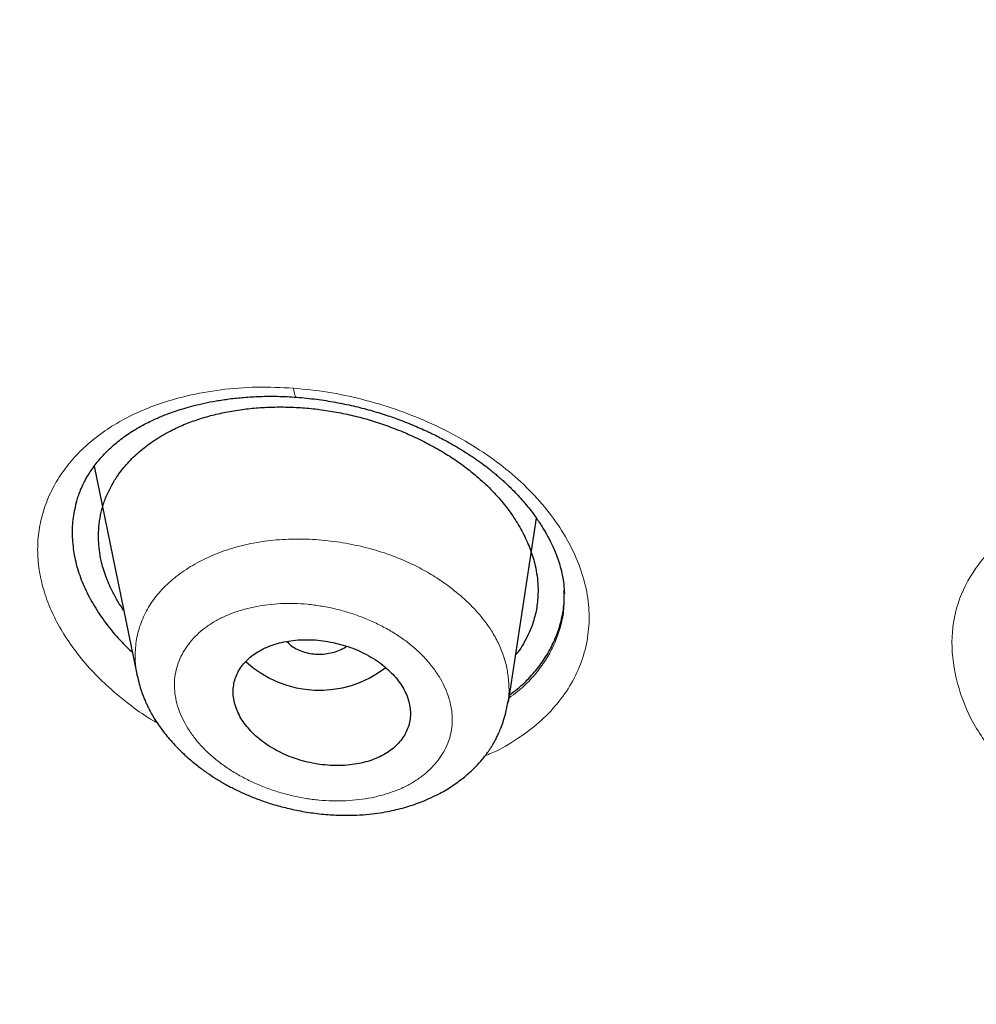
# Model space of a CAD drawing. Header units: millimetres. Extents: x 8 to 1170, y 12 to 886.
# Tile 225 of 656: x 722 to 731, y 819 to 829. Entities that reach past the tile are written whole.
import ezdxf

# ---------------------------------------------------------------- set-up
doc = ezdxf.new("R2010")
doc.units = ezdxf.units.MM

msp = doc.modelspace()

# ---------------------------------------------------------------- linework, layer by layer
at = {"color": 7, "linetype": 'Continuous', "lineweight": 30}
for p, q in [((722.347, 824.304), (722.78, 822.184)), ((726.567, 821.901), (726.853, 823.773)), ((722.786, 822.172), (722.783, 822.185)), ((726.56, 821.902), (726.555, 821.879))]:
    msp.add_line(p, q, dxfattribs=at)
at = {"color": 8, "linetype": 'Continuous', "lineweight": 0, "flags": 128}
msp.add_lwpolyline([(724.409, 825.007), (724.405, 825.008), (724.398, 825.015), (724.391, 825.027), (724.386, 825.046), (724.381, 825.07), (724.378, 825.098)], dxfattribs=at)
at = {"color": 7, "linetype": 'Continuous', "lineweight": 30}
msp.add_arc((724.641, 823.128), 1.106, 227.2688, 307.6368, dxfattribs=at)
for points, knots in [([(727.516, 798.627), (726.884, 799.037), (725.618, 799.856), (723.818, 801.16), (722.094, 802.517), (720.457, 803.927), (718.906, 805.389), (717.444, 806.897), (716.075, 808.451), (714.801, 810.047), (713.625, 811.682), (712.548, 813.354), (711.575, 815.059), (710.706, 816.794), (709.943, 818.556), (709.287, 820.341), (708.738, 822.146), (708.298, 823.968), (707.967, 825.803), (707.747, 827.647), (707.637, 829.499), (707.64, 831.353), (707.755, 833.207), (707.981, 835.057), (708.318, 836.899), (708.764, 838.731), (709.318, 840.548), (709.98, 842.348), (710.749, 844.127), (711.622, 845.882), (712.601, 847.609), (713.682, 849.304), (714.864, 850.965), (716.143, 852.59), (717.517, 854.174), (718.983, 855.715), (720.539, 857.211), (722.182, 858.658), (723.908, 860.053), (725.716, 861.394), (727.602, 862.678), (729.563, 863.903), (731.593, 865.066), (733.69, 866.166), (735.849, 867.201), (738.066, 868.169), (740.337, 869.068), (742.659, 869.896), (745.026, 870.651), (747.435, 871.331), (749.882, 871.935), (752.36, 872.464), (754.865, 872.915), (757.394, 873.289), (759.94, 873.584), (762.501, 873.8), (765.07, 873.941), (766.785, 873.967), (767.643, 873.98)], [0, 0, 0, 0, 0.017858, 0.035716, 0.053573, 0.07143, 0.089286, 0.107143, 0.124999, 0.142856, 0.160713, 0.178571, 0.196429, 0.214287, 0.232143, 0.25, 0.267856, 0.285712, 0.303568, 0.321425, 0.339282, 0.35714, 0.374998, 0.392856, 0.410713, 0.42857, 0.446428, 0.464285, 0.482142, 0.499999, 0.517857, 0.535714, 0.553571, 0.571428, 0.589285, 0.607142, 0.624999, 0.642856, 0.660713, 0.67857, 0.696427, 0.714284, 0.732141, 0.749999, 0.767857, 0.785715, 0.803573, 0.821432, 0.83929, 0.857149, 0.875005, 0.892861, 0.910716, 0.928572, 0.946428, 0.964284, 0.982141, 1, 1, 1, 1]), ([(767.65, 871.58), (767.046, 871.572), (765.838, 871.557), (764.027, 871.481), (762.219, 871.367), (760.414, 871.211), (758.611, 871.013), (756.815, 870.775), (755.08, 870.505), (753.411, 870.208), (751.81, 869.888), (750.225, 869.536), (748.658, 869.152), (747.109, 868.736), (745.522, 868.273), (743.903, 867.76), (742.257, 867.193), (740.639, 866.591), (739.051, 865.954), (737.492, 865.282), (735.959, 864.574), (734.496, 863.852), (733.102, 863.119), (731.78, 862.381), (730.489, 861.617), (729.229, 860.827), (728, 860.012), (726.768, 859.147), (725.538, 858.231), (724.316, 857.262), (723.137, 856.266), (722.001, 855.244), (720.907, 854.196), (719.854, 853.121), (718.873, 852.05), (717.961, 850.99), (717.12, 849.946), (716.323, 848.889), (715.57, 847.817), (714.86, 846.732), (714.175, 845.601), (713.519, 844.424), (712.899, 843.201), (712.331, 841.965), (711.818, 840.716), (711.357, 839.454), (710.949, 838.177), (710.604, 836.925), (710.32, 835.703), (710.091, 834.514), (709.911, 833.325), (709.779, 832.134), (709.695, 830.942), (709.658, 829.714), (709.672, 828.452), (709.744, 827.157), (709.873, 825.864), (710.059, 824.572), (710.302, 823.282), (710.601, 821.996), (710.946, 820.752), (711.33, 819.555), (711.747, 818.405), (712.209, 817.268), (712.716, 816.143), (713.269, 815.029), (713.884, 813.894), (714.567, 812.74), (715.323, 811.569), (716.13, 810.415), (716.99, 809.278), (717.903, 808.159), (718.865, 807.06), (719.845, 806.015), (720.834, 805.026), (721.83, 804.089), (722.862, 803.174), (723.931, 802.282), (725.036, 801.412), (726.211, 800.54), (727.459, 799.669), (728.784, 798.803), (730.149, 797.966), (731.554, 797.158), (733, 796.381), (734.481, 795.636), (735.949, 794.947), (737.396, 794.312), (738.82, 793.726), (740.267, 793.172), (741.735, 792.648), (743.225, 792.155), (744.785, 791.679), (746.413, 791.223), (748.109, 790.792), (749.823, 790.4), (751.555, 790.047), (753.305, 789.734), (755.069, 789.46), (756.794, 789.233), (758.475, 789.05), (760.112, 788.906), (761.754, 788.796), (763.402, 788.721), (765.056, 788.677), (766.161, 788.677), (766.714, 788.678)], [0, 0, 0, 0, 0.01003, 0.020054, 0.030083, 0.040124, 0.050187, 0.060282, 0.070362, 0.079553, 0.088711, 0.097842, 0.106955, 0.116055, 0.12515, 0.135215, 0.145244, 0.155247, 0.165233, 0.175211, 0.185191, 0.195231, 0.204429, 0.213609, 0.222777, 0.23194, 0.241107, 0.250284, 0.260264, 0.270231, 0.280194, 0.290164, 0.300149, 0.31016, 0.320251, 0.329484, 0.338685, 0.347862, 0.357022, 0.366175, 0.375328, 0.385279, 0.395221, 0.405163, 0.415118, 0.425096, 0.435106, 0.445185, 0.454404, 0.463594, 0.472765, 0.481925, 0.491084, 0.500249, 0.510205, 0.520158, 0.530119, 0.540101, 0.550114, 0.56017, 0.570237, 0.579425, 0.588586, 0.597726, 0.606856, 0.615983, 0.625115, 0.635087, 0.645061, 0.655045, 0.665052, 0.67509, 0.685171, 0.695207, 0.70436, 0.713496, 0.722621, 0.731743, 0.74087, 0.750008, 0.759978, 0.769956, 0.779952, 0.789974, 0.800033, 0.810138, 0.820182, 0.829338, 0.838477, 0.847605, 0.856731, 0.86586, 0.875, 0.885017, 0.895019, 0.905016, 0.915017, 0.92503, 0.935066, 0.945076, 0.954226, 0.963368, 0.97251, 0.981657, 0.990818, 1, 1, 1, 1]), ([(824.209, 830.38), (824.196, 829.879), (824.17, 828.877), (824.034, 827.376), (823.827, 825.877), (823.542, 824.382), (823.181, 822.89), (822.752, 821.434), (822.263, 820.018), (821.719, 818.645), (821.109, 817.286), (820.435, 815.942), (819.683, 814.591), (818.851, 813.236), (817.936, 811.88), (816.952, 810.547), (815.899, 809.237), (814.777, 807.951), (813.613, 806.716), (812.414, 805.534), (811.185, 804.406), (809.904, 803.31), (808.57, 802.244), (807.162, 801.194), (805.679, 800.163), (804.118, 799.153), (802.503, 798.183), (800.834, 797.251), (799.115, 796.361), (797.388, 795.532), (795.662, 794.765), (793.941, 794.057), (792.191, 793.392), (790.41, 792.772), (788.568, 792.185), (786.664, 791.635), (784.697, 791.127), (782.702, 790.669), (780.678, 790.262), (778.629, 789.908), (776.602, 789.612), (774.607, 789.373), (772.65, 789.189), (770.69, 789.053), (768.727, 788.966), (766.72, 788.928), (764.671, 788.942), (762.582, 789.011), (760.5, 789.136), (758.424, 789.316), (756.356, 789.552), (754.344, 789.836), (752.392, 790.164), (750.502, 790.532), (748.637, 790.946), (746.796, 791.406), (744.936, 791.923), (743.063, 792.501), (741.181, 793.142), (739.337, 793.832), (737.529, 794.572), (735.759, 795.36), (734.062, 796.18), (732.442, 797.025), (730.899, 797.891), (729.405, 798.792), (727.957, 799.729), (726.526, 800.724), (725.116, 801.777), (723.734, 802.889), (722.411, 804.037), (721.149, 805.22), (719.944, 806.44), (718.822, 807.67), (717.782, 808.906), (716.824, 810.139), (715.928, 811.394), (715.095, 812.67), (714.309, 813.993), (713.575, 815.362), (712.899, 816.775), (712.296, 818.204), (711.767, 819.648), (711.311, 821.11), (710.934, 822.562), (710.636, 823.999), (710.411, 825.414), (710.256, 826.835), (710.165, 828.261), (710.163, 829.214), (710.162, 829.691)], [0, 0, 0, 0, 0.011647, 0.023279, 0.034914, 0.046569, 0.058262, 0.069997, 0.081033, 0.092045, 0.103046, 0.114051, 0.125075, 0.136674, 0.148268, 0.159874, 0.171507, 0.183184, 0.194903, 0.205931, 0.216944, 0.227954, 0.238974, 0.250018, 0.2616, 0.2732, 0.284834, 0.296518, 0.308264, 0.319998, 0.330999, 0.341975, 0.352941, 0.363907, 0.374886, 0.386463, 0.398058, 0.409684, 0.421356, 0.433089, 0.444843, 0.455871, 0.466863, 0.477832, 0.488791, 0.499751, 0.51144, 0.523115, 0.53479, 0.54648, 0.558201, 0.569925, 0.580927, 0.591892, 0.602833, 0.61376, 0.624687, 0.6364, 0.648087, 0.659761, 0.671439, 0.683135, 0.694871, 0.705904, 0.716895, 0.727858, 0.738804, 0.749746, 0.761426, 0.773081, 0.784724, 0.796373, 0.808043, 0.819784, 0.830839, 0.841857, 0.852852, 0.863839, 0.87483, 0.886496, 0.898127, 0.909738, 0.921348, 0.932974, 0.944696, 0.955762, 0.96681, 0.977856, 0.988914, 1, 1, 1, 1]), ([(710.696, 827.989), (710.697, 827.963), (710.701, 827.907), (710.707, 827.825), (710.713, 827.737), (710.718, 827.644), (710.725, 827.533), (710.734, 827.404), (710.744, 827.257), (710.757, 827.098), (710.771, 826.926), (710.787, 826.741), (710.806, 826.546), (710.827, 826.345), (710.856, 826.077), (710.895, 825.749), (710.946, 825.365), (711.001, 824.992), (711.058, 824.632), (711.118, 824.282), (711.181, 823.94), (711.265, 823.506), (711.377, 822.98), (711.521, 822.361), (711.683, 821.729), (711.862, 821.084), (712.061, 820.427), (712.274, 819.773), (712.502, 819.122), (712.71, 818.568), (712.891, 818.108), (713.042, 817.738), (713.202, 817.36), (713.37, 816.976), (713.534, 816.614), (713.692, 816.276), (713.839, 815.969), (713.988, 815.668), (714.136, 815.375), (714.258, 815.138), (714.354, 814.957), (714.422, 814.829), (714.488, 814.706), (714.549, 814.592), (714.605, 814.491), (714.65, 814.408), (714.688, 814.341), (714.718, 814.286), (714.749, 814.232), (714.781, 814.175), (714.815, 814.113), (714.861, 814.033), (714.918, 813.933), (714.989, 813.809), (715.069, 813.673), (715.156, 813.525), (715.251, 813.365), (715.354, 813.193), (715.482, 812.985), (715.631, 812.745), (715.8, 812.478), (715.97, 812.215), (716.14, 811.958), (716.309, 811.705), (716.475, 811.461), (716.638, 811.227), (716.796, 811.002), (716.951, 810.786), (717.1, 810.58), (717.235, 810.398), (717.354, 810.238), (717.46, 810.098), (717.559, 809.967), (717.652, 809.845), (717.741, 809.73), (717.834, 809.61), (717.937, 809.479), (718.053, 809.332), (718.178, 809.176), (718.313, 809.009), (718.457, 808.833), (718.612, 808.646), (718.776, 808.45), (718.948, 808.247), (719.182, 807.975), (719.48, 807.635), (719.758, 807.327), (719.953, 807.114), (720.06, 806.998), (720.169, 806.882), (720.278, 806.765), (720.387, 806.65), (720.494, 806.538), (720.598, 806.429), (720.696, 806.328), (720.787, 806.234), (720.868, 806.151), (720.938, 806.08), (721, 806.016), (721.059, 805.957), (721.118, 805.898), (721.183, 805.832), (721.258, 805.758), (721.344, 805.672), (721.443, 805.575), (721.554, 805.466), (721.678, 805.346), (721.835, 805.194), (722.022, 805.015), (722.234, 804.816), (722.444, 804.62), (722.653, 804.429), (722.892, 804.212), (723.161, 803.971), (723.46, 803.709), (723.757, 803.452), (724.058, 803.198), (724.365, 802.942), (724.645, 802.712), (724.896, 802.51), (725.117, 802.334), (725.341, 802.157), (725.568, 801.98), (725.791, 801.809), (726.005, 801.646), (726.206, 801.495), (726.393, 801.356), (726.558, 801.234), (726.7, 801.13), (726.823, 801.041), (726.939, 800.957), (727.057, 800.873), (727.195, 800.774), (727.36, 800.657), (727.553, 800.522), (727.76, 800.379), (727.981, 800.227), (728.214, 800.068), (728.456, 799.906), (728.747, 799.714), (729.08, 799.496), (729.443, 799.264), (729.788, 799.047), (730.115, 798.845), (730.438, 798.647), (730.784, 798.44), (731.157, 798.22), (731.562, 797.985), (731.978, 797.749), (732.405, 797.511), (732.841, 797.273), (733.216, 797.072), (733.525, 796.91), (733.766, 796.784), (734.005, 796.661), (734.242, 796.54), (734.477, 796.422), (734.678, 796.322), (734.842, 796.241), (734.962, 796.183), (735.064, 796.133), (735.144, 796.094), (735.203, 796.065), (735.247, 796.044), (735.291, 796.023), (735.342, 795.998), (735.407, 795.967), (735.486, 795.929), (735.58, 795.885), (735.687, 795.834), (735.808, 795.777), (735.94, 795.715), (736.079, 795.65), (736.221, 795.584), (736.482, 795.464), (736.86, 795.294), (737.346, 795.079), (737.818, 794.875), (738.276, 794.681), (738.729, 794.494), (739.178, 794.312), (739.626, 794.135), (740.154, 793.93), (740.764, 793.701), (741.459, 793.448), (742.237, 793.175), (743.1, 792.885), (744.052, 792.58), (745.012, 792.288), (745.956, 792.017), (746.884, 791.764), (747.793, 791.529), (748.708, 791.305), (749.629, 791.093), (750.554, 790.893), (751.484, 790.704), (752.45, 790.52), (753.452, 790.344), (754.489, 790.176), (755.53, 790.023), (756.574, 789.884), (757.622, 789.759), (758.674, 789.648), (759.728, 789.551), (760.786, 789.469), (761.846, 789.402), (762.901, 789.349), (763.953, 789.311), (765, 789.287), (766.049, 789.278), (767.074, 789.282), (768.072, 789.299), (769.043, 789.327), (770.012, 789.368), (770.98, 789.421), (771.946, 789.485), (772.91, 789.562), (773.905, 789.653), (774.93, 789.761), (775.984, 789.886), (777.034, 790.026), (778.081, 790.179), (779.125, 790.347), (780.165, 790.529), (781.202, 790.726), (782.234, 790.936), (783.26, 791.16), (784.275, 791.397), (785.278, 791.645), (786.269, 791.906), (787.253, 792.179), (788.256, 792.473), (789.276, 792.79), (790.313, 793.129), (791.34, 793.482), (792.357, 793.85), (793.364, 794.233), (794.175, 794.556), (794.794, 794.812), (795.227, 794.994), (795.657, 795.179), (796.086, 795.366), (796.517, 795.558), (796.921, 795.742), (797.301, 795.918), (797.658, 796.086), (798.022, 796.26), (798.392, 796.44), (798.767, 796.625), (799.121, 796.803), (799.445, 796.968), (799.735, 797.118), (800.008, 797.261), (800.265, 797.397), (800.453, 797.498), (800.576, 797.565), (800.635, 797.597), (800.685, 797.624), (800.726, 797.646), (800.757, 797.663), (800.784, 797.678), (800.815, 797.695), (800.856, 797.717), (800.908, 797.745), (800.966, 797.778), (801.03, 797.812), (801.113, 797.858), (801.218, 797.917), (801.347, 797.989), (801.488, 798.068), (801.639, 798.153), (801.8, 798.245), (801.97, 798.342), (802.243, 798.5), (802.61, 798.715), (803.083, 798.998), (803.558, 799.288), (804.034, 799.586), (804.495, 799.88), (805.031, 800.229), (805.638, 800.637), (806.326, 801.113), (807.009, 801.602), (807.691, 802.108), (808.362, 802.621), (809.02, 803.143), (809.665, 803.673), (810.299, 804.211), (810.84, 804.687), (811.294, 805.097), (811.665, 805.44), (812.036, 805.79), (812.41, 806.151), (812.722, 806.459), (812.973, 806.711), (813.162, 806.904), (813.353, 807.099), (813.542, 807.297), (813.727, 807.491), (813.902, 807.678), (814.064, 807.853), (814.212, 808.014), (814.347, 808.162), (814.468, 808.296), (814.579, 808.422), (814.688, 808.544), (814.8, 808.671), (814.917, 808.805), (815.04, 808.948), (815.169, 809.098), (815.305, 809.258), (815.448, 809.428), (815.638, 809.656), (815.867, 809.937), (816.13, 810.265), (816.384, 810.588), (816.627, 810.905), (816.881, 811.242), (817.144, 811.599), (817.417, 811.979), (817.684, 812.361), (817.927, 812.716), (818.147, 813.046), (818.346, 813.351), (818.545, 813.663), (818.734, 813.965), (818.913, 814.258), (819.082, 814.54), (819.253, 814.831), (819.425, 815.13), (819.575, 815.397), (819.701, 815.626), (819.801, 815.81), (819.893, 815.981), (819.977, 816.141), (820.054, 816.288), (820.118, 816.413), (820.172, 816.518), (820.216, 816.604), (820.256, 816.683), (820.292, 816.755), (820.327, 816.825), (820.364, 816.9), (820.406, 816.986), (820.452, 817.08), (820.502, 817.182), (820.553, 817.289), (820.607, 817.402), (820.662, 817.518), (820.717, 817.635), (820.772, 817.754), (820.868, 817.963), (821.004, 818.267), (821.179, 818.67), (821.35, 819.078), (821.514, 819.487), (821.669, 819.886), (821.814, 820.275), (821.95, 820.655), (822.079, 821.028), (822.228, 821.479), (822.395, 822.011), (822.574, 822.625), (822.74, 823.241), (822.893, 823.858), (823.033, 824.476), (823.159, 825.092), (823.266, 825.676), (823.356, 826.223), (823.413, 826.611), (823.448, 826.873), (823.467, 827.015), (823.486, 827.167), (823.505, 827.331), (823.525, 827.507), (823.545, 827.693), (823.565, 827.891), (823.585, 828.101), (823.604, 828.321), (823.623, 828.554), (823.64, 828.797), (823.656, 829.048), (823.669, 829.304), (823.681, 829.565), (823.691, 829.837), (823.698, 830.119), (823.701, 830.311), (823.703, 830.408)], [0, 0, 0, 0, 0.000488, 0.001066, 0.001741, 0.002496, 0.003291, 0.00439, 0.005557, 0.006789, 0.008184, 0.009655, 0.011202, 0.01282, 0.014437, 0.017594, 0.020657, 0.023626, 0.026502, 0.029284, 0.032003, 0.03472, 0.039702, 0.044684, 0.049665, 0.055002, 0.06034, 0.065677, 0.071014, 0.076351, 0.079353, 0.082419, 0.085553, 0.088756, 0.092028, 0.094647, 0.097245, 0.099785, 0.102267, 0.104691, 0.105802, 0.106901, 0.107971, 0.108943, 0.109807, 0.110563, 0.111081, 0.111533, 0.111981, 0.11247, 0.113, 0.113571, 0.11453, 0.115596, 0.116767, 0.118045, 0.119429, 0.12092, 0.122518, 0.124862, 0.127203, 0.129509, 0.13178, 0.134016, 0.136216, 0.138258, 0.140268, 0.142225, 0.14407, 0.145798, 0.147149, 0.148419, 0.149607, 0.150714, 0.151739, 0.152738, 0.153997, 0.155343, 0.156779, 0.158303, 0.159946, 0.161682, 0.163509, 0.165417, 0.167347, 0.171167, 0.17503, 0.176141, 0.177256, 0.178373, 0.179494, 0.180617, 0.181722, 0.182744, 0.183765, 0.184678, 0.185485, 0.186184, 0.186776, 0.187343, 0.187918, 0.188536, 0.189264, 0.190115, 0.191072, 0.192148, 0.193344, 0.194659, 0.196685, 0.198693, 0.200669, 0.202611, 0.20452, 0.2073, 0.210007, 0.212647, 0.215304, 0.218006, 0.220753, 0.222625, 0.224516, 0.226429, 0.228362, 0.230283, 0.232063, 0.233729, 0.235282, 0.236721, 0.237791, 0.238789, 0.239714, 0.240647, 0.241652, 0.243077, 0.244626, 0.246299, 0.24804, 0.249898, 0.251833, 0.253748, 0.256705, 0.259599, 0.26213, 0.264609, 0.267036, 0.269446, 0.272372, 0.27536, 0.27841, 0.281522, 0.284695, 0.287848, 0.289583, 0.291297, 0.292988, 0.294657, 0.296304, 0.297923, 0.298886, 0.299722, 0.300431, 0.301013, 0.301382, 0.30167, 0.301932, 0.302283, 0.302735, 0.303282, 0.303926, 0.304665, 0.305499, 0.306412, 0.307389, 0.308363, 0.309331, 0.312733, 0.316054, 0.319179, 0.32223, 0.325225, 0.32819, 0.331125, 0.33403, 0.338535, 0.343002, 0.347469, 0.353452, 0.359437, 0.365426, 0.371418, 0.376966, 0.382514, 0.388061, 0.39361, 0.399158, 0.404705, 0.410253, 0.416353, 0.42245, 0.42854, 0.434625, 0.440712, 0.446799, 0.452889, 0.458978, 0.465068, 0.471159, 0.477144, 0.483133, 0.489133, 0.495145, 0.500701, 0.506249, 0.511791, 0.517329, 0.522866, 0.528403, 0.53394, 0.540029, 0.546117, 0.552204, 0.558288, 0.564379, 0.570476, 0.576576, 0.582677, 0.58878, 0.594881, 0.600875, 0.606869, 0.612862, 0.618855, 0.625324, 0.631788, 0.638249, 0.644709, 0.651169, 0.65763, 0.660472, 0.663314, 0.666156, 0.668999, 0.671847, 0.674767, 0.677126, 0.679542, 0.682016, 0.684547, 0.687138, 0.689745, 0.691872, 0.693892, 0.695806, 0.697613, 0.699313, 0.6998, 0.70022, 0.700574, 0.700862, 0.701084, 0.701245, 0.701442, 0.70174, 0.702119, 0.702541, 0.702992, 0.703474, 0.704322, 0.705249, 0.706256, 0.707343, 0.70851, 0.709756, 0.711024, 0.714452, 0.717788, 0.72147, 0.725034, 0.728501, 0.73194, 0.737296, 0.742592, 0.748129, 0.753666, 0.759204, 0.764742, 0.770281, 0.775821, 0.781361, 0.784773, 0.788186, 0.791619, 0.795149, 0.798786, 0.800611, 0.802462, 0.804339, 0.806242, 0.80812, 0.809887, 0.811542, 0.813083, 0.814444, 0.815702, 0.816858, 0.817946, 0.819118, 0.820392, 0.821685, 0.823069, 0.824542, 0.826106, 0.827759, 0.830798, 0.833774, 0.836686, 0.839533, 0.842315, 0.845704, 0.849058, 0.852412, 0.855765, 0.8584, 0.861034, 0.863715, 0.866488, 0.868845, 0.871264, 0.873746, 0.876293, 0.878903, 0.880556, 0.882105, 0.883551, 0.884893, 0.886131, 0.887265, 0.888048, 0.888771, 0.889431, 0.890028, 0.890573, 0.891188, 0.891905, 0.892724, 0.893546, 0.894449, 0.895404, 0.896369, 0.897344, 0.898329, 0.899323, 0.90255, 0.905876, 0.90928, 0.912637, 0.915923, 0.91908, 0.922167, 0.925186, 0.928182, 0.933133, 0.93808, 0.943026, 0.947971, 0.952916, 0.957858, 0.962729, 0.966856, 0.970915, 0.971971, 0.973092, 0.974302, 0.975603, 0.976992, 0.978472, 0.980041, 0.9817, 0.98345, 0.98529, 0.98722, 0.989241, 0.99123, 0.9933, 0.995451, 0.997685, 1, 1, 1, 1]), ([(722.164, 823.931), (722.17, 823.951), (722.18, 823.986), (722.198, 824.035), (722.215, 824.076), (722.231, 824.111), (722.244, 824.138), (722.256, 824.161), (722.267, 824.181), (722.279, 824.202), (722.292, 824.223), (722.314, 824.257), (722.345, 824.303), (722.403, 824.378), (722.486, 824.467), (722.6, 824.567), (722.708, 824.644), (722.803, 824.701), (722.876, 824.74), (722.936, 824.769), (722.982, 824.79), (723.022, 824.807), (723.07, 824.827), (723.128, 824.849), (723.197, 824.872), (723.276, 824.897), (723.368, 824.922), (723.474, 824.947), (723.593, 824.97), (723.727, 824.991), (723.876, 825.006), (724.04, 825.016), (724.219, 825.018), (724.344, 825.01), (724.409, 825.007)], [0, 0, 0, 0, 0.029637, 0.055403, 0.077289, 0.095287, 0.11082, 0.121562, 0.131298, 0.141973, 0.15359, 0.166151, 0.19834, 0.230637, 0.295493, 0.359588, 0.421712, 0.456064, 0.488269, 0.515979, 0.530186, 0.544244, 0.562479, 0.585203, 0.609771, 0.638081, 0.670145, 0.705975, 0.745579, 0.788956, 0.836102, 0.887002, 0.941639, 1, 1, 1, 1]), ([(724.409, 825.007), (724.477, 825), (724.609, 824.988), (724.803, 824.957), (724.986, 824.919), (725.158, 824.875), (725.318, 824.826), (725.474, 824.771), (725.626, 824.71), (725.771, 824.645), (725.9, 824.58), (726.013, 824.517), (726.114, 824.456), (726.204, 824.398), (726.28, 824.344), (726.342, 824.299), (726.39, 824.261), (726.428, 824.229), (726.462, 824.2), (726.496, 824.171), (726.532, 824.138), (726.575, 824.098), (726.624, 824.049), (726.678, 823.992), (726.733, 823.93), (726.785, 823.866), (726.831, 823.806), (726.87, 823.749), (726.903, 823.699), (726.931, 823.654), (726.953, 823.616), (726.972, 823.581), (726.993, 823.541), (727.017, 823.49), (727.044, 823.429), (727.072, 823.356), (727.097, 823.276), (727.118, 823.19), (727.133, 823.097), (727.136, 823.035), (727.138, 823.002)], [0, 0, 0, 0, 0.049265, 0.096128, 0.14062, 0.182762, 0.222565, 0.260038, 0.301939, 0.340508, 0.375759, 0.407698, 0.436334, 0.464484, 0.488462, 0.508228, 0.523802, 0.536506, 0.548273, 0.55941, 0.572292, 0.588326, 0.607878, 0.630616, 0.654518, 0.678576, 0.702788, 0.721919, 0.741081, 0.758007, 0.771568, 0.781782, 0.796032, 0.813894, 0.835358, 0.860443, 0.889406, 0.922321, 0.959183, 1, 1, 1, 1]), ([(722.647, 822.836), (722.627, 822.865), (722.585, 822.929), (722.522, 823.045), (722.461, 823.184), (722.42, 823.325), (722.398, 823.447), (722.39, 823.551), (722.391, 823.661), (722.404, 823.776), (722.432, 823.894), (722.473, 824.009), (722.529, 824.12), (722.603, 824.236), (722.699, 824.352), (722.819, 824.467), (722.957, 824.569), (723.1, 824.653), (723.243, 824.721), (723.384, 824.775), (723.533, 824.82), (723.689, 824.856), (723.852, 824.883), (724.018, 824.9), (724.188, 824.908), (724.36, 824.906), (724.534, 824.895), (724.708, 824.874), (724.881, 824.843), (725.053, 824.804), (725.222, 824.755), (725.388, 824.696), (725.552, 824.629), (725.711, 824.554), (725.862, 824.472), (726.005, 824.383), (726.139, 824.288), (726.274, 824.178), (726.406, 824.052), (726.532, 823.91), (726.639, 823.76), (726.727, 823.606), (726.795, 823.449), (726.838, 823.308), (726.86, 823.186), (726.869, 823.082), (726.869, 822.962), (726.852, 822.827), (726.816, 822.697), (726.77, 822.587), (726.72, 822.495), (726.678, 822.426), (726.647, 822.39), (726.641, 822.382)], [0, 0, 0, 0, 0.014328, 0.030335, 0.054691, 0.078725, 0.094696, 0.110709, 0.126839, 0.14609, 0.165245, 0.184431, 0.203772, 0.223391, 0.247715, 0.271752, 0.295734, 0.319898, 0.339061, 0.358177, 0.377365, 0.396741, 0.416421, 0.43567, 0.454958, 0.474405, 0.493719, 0.512867, 0.53219, 0.551381, 0.570558, 0.589834, 0.609326, 0.629021, 0.648395, 0.667568, 0.686659, 0.705791, 0.7299, 0.753853, 0.777896, 0.802268, 0.826697, 0.850757, 0.866717, 0.882697, 0.898769, 0.922678, 0.946569, 0.962614, 0.978836, 0.995306, 1, 1, 1, 1]), ([(722.163, 823.932), (722.15, 823.874), (722.124, 823.759), (722.12, 823.58), (722.14, 823.398), (722.187, 823.215), (722.26, 823.034), (722.359, 822.854), (722.482, 822.679), (722.607, 822.529), (722.698, 822.443), (722.734, 822.41)], [0, 0, 0, 0, 0.1154936, 0.2305069, 0.3463248, 0.4615363, 0.5763521, 0.6920596, 0.8099169, 0.9270652, 1, 1, 1, 1]), ([(726.578, 821.974), (726.606, 821.994), (726.683, 822.051), (726.791, 822.157), (726.902, 822.29), (726.992, 822.433), (727.063, 822.585), (727.111, 822.743), (727.137, 822.896), (727.136, 822.996), (727.135, 823.041)], [0, 0, 0, 0, 0.075106, 0.211484, 0.34663, 0.481745, 0.618027, 0.755388, 0.890702, 1, 1, 1, 1]), ([(724.043, 821.514), (724.068, 821.496), (724.119, 821.458), (724.204, 821.408), (724.295, 821.363), (724.392, 821.326), (724.493, 821.295), (724.595, 821.273), (724.699, 821.259), (724.801, 821.253), (724.902, 821.255), (724.999, 821.266), (725.091, 821.284), (725.177, 821.31), (725.257, 821.343), (725.329, 821.383), (725.393, 821.429), (725.448, 821.481), (725.493, 821.538), (725.528, 821.599), (725.553, 821.663), (725.567, 821.73), (725.57, 821.8), (725.562, 821.871), (725.543, 821.943), (725.512, 822.014), (725.471, 822.084), (725.42, 822.152), (725.358, 822.217), (725.288, 822.279), (725.209, 822.335), (725.122, 822.386), (725.03, 822.43), (724.933, 822.468), (724.832, 822.497), (724.729, 822.519), (724.626, 822.533), (724.523, 822.538), (724.423, 822.535), (724.326, 822.524), (724.235, 822.505), (724.148, 822.479), (724.069, 822.445), (723.997, 822.405), (723.934, 822.358), (723.88, 822.306), (723.835, 822.249), (723.801, 822.188), (723.777, 822.124), (723.764, 822.056), (723.761, 821.986), (723.77, 821.915), (723.79, 821.844), (723.821, 821.773), (723.862, 821.703), (723.913, 821.637), (723.973, 821.573), (724.02, 821.534), (724.043, 821.514)], [0, 0, 0, 0, 0.017763, 0.035526, 0.053897, 0.072329, 0.090701, 0.109054, 0.127465, 0.145818, 0.163945, 0.182128, 0.200255, 0.218056, 0.23591, 0.25371, 0.271222, 0.288787, 0.306298, 0.323678, 0.341112, 0.358491, 0.375953, 0.393471, 0.410932, 0.428662, 0.446451, 0.464181, 0.482252, 0.500383, 0.518456, 0.536784, 0.555174, 0.573504, 0.591888, 0.610331, 0.628715, 0.646931, 0.665203, 0.683418, 0.701323, 0.719283, 0.737188, 0.754777, 0.77242, 0.790009, 0.807407, 0.824859, 0.842256, 0.859668, 0.877136, 0.894547, 0.912108, 0.929726, 0.947287, 0.964839, 0.982447, 1, 1, 1, 1]), ([(724.309, 822.519), (724.321, 822.507), (724.348, 822.478), (724.403, 822.443), (724.47, 822.414), (724.544, 822.395), (724.622, 822.386), (724.674, 822.39), (724.7, 822.392)], [0, 0, 0, 0, 0.1405493, 0.312413, 0.4842767, 0.6562065, 0.8281363, 1, 1, 1, 1]), ([(724.7, 822.392), (724.726, 822.396), (724.777, 822.403), (724.848, 822.429), (724.896, 822.452), (724.916, 822.468), (724.919, 822.47)], [0, 0, 0, 0, 0.317289, 0.634701, 0.952112, 1, 1, 1, 1]), ([(722.785, 822.172), (722.792, 822.143), (722.804, 822.089), (722.825, 822.019), (722.844, 821.968), (722.859, 821.932), (722.87, 821.906), (722.879, 821.885), (722.892, 821.856), (722.912, 821.818), (722.946, 821.756), (722.995, 821.677), (723.055, 821.595), (723.113, 821.524), (723.168, 821.463), (723.225, 821.404), (723.285, 821.349), (723.343, 821.298), (723.396, 821.256), (723.445, 821.219), (723.504, 821.176), (723.58, 821.125), (723.674, 821.069), (723.773, 821.016), (723.875, 820.968), (723.985, 820.922), (724.106, 820.878), (724.242, 820.838), (724.392, 820.802), (724.557, 820.772), (724.722, 820.754), (724.88, 820.747), (725.019, 820.749), (725.145, 820.758), (725.258, 820.772), (725.356, 820.79), (725.446, 820.81), (725.53, 820.833), (725.612, 820.859), (725.695, 820.89), (725.782, 820.928), (725.864, 820.968), (725.939, 821.011), (726.004, 821.053), (726.065, 821.096), (726.121, 821.139), (726.177, 821.188), (726.239, 821.247), (726.291, 821.305), (726.33, 821.353), (726.353, 821.384), (726.372, 821.412), (726.391, 821.44), (726.41, 821.471), (726.429, 821.504), (726.448, 821.541), (726.469, 821.584), (726.492, 821.639), (726.517, 821.709), (726.542, 821.795), (726.554, 821.858), (726.56, 821.893)], [0, 0, 0, 0, 0.019527, 0.035422, 0.046415, 0.054666, 0.06021, 0.064833, 0.069775, 0.080403, 0.092096, 0.114416, 0.138435, 0.154885, 0.171538, 0.188207, 0.204893, 0.220584, 0.23402, 0.245302, 0.256678, 0.27715, 0.298809, 0.320248, 0.341488, 0.363447, 0.387705, 0.414314, 0.44331, 0.474724, 0.508591, 0.537629, 0.564518, 0.58911, 0.611397, 0.63136, 0.648991, 0.667063, 0.683945, 0.701917, 0.721126, 0.742676, 0.759083, 0.775608, 0.791711, 0.806766, 0.820962, 0.839379, 0.861095, 0.871462, 0.879615, 0.886323, 0.89356, 0.901419, 0.909795, 0.918665, 0.928607, 0.941605, 0.957841, 0.977315, 1, 1, 1, 1])]:
    msp.add_open_spline(points, degree=3, knots=knots, dxfattribs=at)
at = {"color": 8, "linetype": 'Continuous', "lineweight": 0}
for points, knots in [([(710.889, 829.561), (710.891, 829.064), (710.895, 828.069), (710.997, 826.579), (711.17, 825.093), (711.422, 823.611), (711.749, 822.135), (712.142, 820.701), (712.595, 819.312), (713.101, 817.967), (713.672, 816.638), (714.307, 815.324), (715.017, 814.003), (715.808, 812.677), (716.682, 811.35), (717.627, 810.045), (718.641, 808.762), (719.724, 807.503), (720.848, 806.297), (722.006, 805.146), (723.191, 804.051), (724.427, 802.988), (725.714, 801.956), (727.078, 800.938), (728.522, 799.937), (730.046, 798.955), (731.623, 798.014), (733.253, 797.112), (734.931, 796.255), (736.614, 795.46), (738.296, 794.726), (739.975, 794.05), (741.686, 793.417), (743.429, 792.826), (745.239, 792.268), (747.113, 791.747), (749.052, 791.266), (751.018, 790.837), (753.011, 790.459), (755.027, 790.134), (757.019, 789.868), (758.98, 789.658), (760.906, 789.5), (762.838, 789.39), (764.775, 789.329), (766.755, 789.316), (768.775, 789.355), (770.832, 789.448), (772.884, 789.596), (774.931, 789.799), (776.974, 790.056), (778.969, 790.36), (780.911, 790.709), (782.794, 791.097), (784.654, 791.53), (786.49, 792.009), (788.339, 792.543), (790.196, 793.136), (792.057, 793.788), (793.882, 794.488), (795.673, 795.235), (797.432, 796.032), (799.124, 796.86), (800.747, 797.715), (802.294, 798.591), (803.794, 799.501), (805.249, 800.447), (806.686, 801.447), (808.101, 802.503), (809.488, 803.616), (810.817, 804.765), (812.09, 805.948), (813.306, 807.167), (814.441, 808.395), (815.495, 809.626), (816.468, 810.853), (817.38, 812.1), (818.23, 813.367), (819.037, 814.682), (819.794, 816.045), (820.496, 817.455), (821.126, 818.881), (821.683, 820.324), (822.168, 821.783), (822.571, 823.226), (822.897, 824.647), (823.149, 826.042), (823.332, 827.439), (823.453, 828.84), (823.476, 829.774), (823.488, 830.242)], [0, 0, 0, 0, 0.0117137, 0.0234149, 0.0351216, 0.0468522, 0.0586247, 0.070364, 0.0813631, 0.0923367, 0.1032992, 0.1142649, 0.1252481, 0.1368316, 0.148424, 0.1600419, 0.1717018, 0.1834199, 0.1951477, 0.206154, 0.2171342, 0.2281014, 0.2390684, 0.2500482, 0.2616874, 0.2733323, 0.2849979, 0.2966994, 0.3084517, 0.3201468, 0.3311024, 0.3420458, 0.3529893, 0.3639449, 0.3749251, 0.3865672, 0.398212, 0.409874, 0.4215681, 0.4333088, 0.4450345, 0.4560332, 0.4670091, 0.4779743, 0.4889413, 0.4999221, 0.5115701, 0.5232038, 0.5348379, 0.5464871, 0.5581659, 0.5699121, 0.5809668, 0.5919838, 0.6029753, 0.6139537, 0.6249313, 0.6365724, 0.6481884, 0.6597941, 0.6714039, 0.6830322, 0.6947667, 0.7058318, 0.7168559, 0.7278515, 0.7388313, 0.7498078, 0.7614587, 0.7730925, 0.7847248, 0.7963708, 0.8080459, 0.8197857, 0.8308292, 0.8418316, 0.8528066, 0.8637681, 0.8747299, 0.8864319, 0.8981149, 0.9097963, 0.9214933, 0.9332235, 0.9449736, 0.9560095, 0.967015, 0.9780052, 0.9889952, 1, 1, 1, 1]), ([(722.989, 821.69), (722.976, 821.697), (722.881, 821.748), (722.724, 821.862), (722.518, 822.026), (722.334, 822.204), (722.173, 822.393), (722.035, 822.59), (721.925, 822.791), (721.843, 822.994), (721.791, 823.199), (721.767, 823.403), (721.774, 823.604), (721.811, 823.8), (721.878, 823.99), (721.972, 824.17), (722.092, 824.338), (722.237, 824.493), (722.407, 824.633), (722.598, 824.757), (722.81, 824.864), (723.041, 824.952), (723.317, 825.03), (723.637, 825.087), (724.002, 825.116), (724.252, 825.104), (724.378, 825.098)], [0, 0, 0, 0, 0.0065987, 0.0479521, 0.0890169, 0.1302517, 0.1721097, 0.2140629, 0.2553306, 0.2963638, 0.3376215, 0.3789292, 0.4199744, 0.4612305, 0.5031635, 0.5448794, 0.586109, 0.6272852, 0.6688422, 0.710017, 0.7510514, 0.7923871, 0.8344568, 0.889928, 0.9447836, 1, 1, 1, 1]), ([(724.378, 825.098), (724.494, 825.087), (724.726, 825.064), (725.075, 824.989), (725.418, 824.888), (725.748, 824.758), (726.06, 824.604), (726.348, 824.425), (726.61, 824.226), (726.839, 824.006), (727.033, 823.771), (727.188, 823.526), (727.302, 823.275), (727.372, 823.022), (727.397, 822.77), (727.375, 822.523), (727.308, 822.285), (727.198, 822.061), (727.047, 821.855), (726.859, 821.668), (726.634, 821.507), (726.455, 821.403), (726.346, 821.362), (726.332, 821.357)], [0, 0, 0, 0, 0.0494528, 0.0988537, 0.148969, 0.1989294, 0.2483057, 0.2978637, 0.3475024, 0.3969577, 0.4470727, 0.4971595, 0.5465178, 0.595959, 0.645558, 0.694896, 0.7448311, 0.7946249, 0.8440393, 0.8938538, 0.9432575, 0.9926343, 1, 1, 1, 1]), ([(732.305, 820.746), (732.166, 820.83), (731.874, 821.007), (731.524, 821.344), (731.26, 821.73), (731.112, 822.144), (731.066, 822.56), (731.143, 822.958), (731.346, 823.32), (731.663, 823.636), (732.062, 823.9), (732.535, 824.087), (733.069, 824.194), (733.451, 824.196), (733.646, 824.197)], [0, 0, 0, 0, 0.074911, 0.157419, 0.23952, 0.325144, 0.411537, 0.493936, 0.576236, 0.662343, 0.748609, 0.831153, 0.913706, 1, 1, 1, 1]), ([(722.783, 822.185), (722.782, 822.186), (722.771, 822.231), (722.763, 822.336), (722.766, 822.498), (722.805, 822.669), (722.874, 822.831), (722.974, 822.982), (723.104, 823.119), (723.261, 823.242), (723.44, 823.347), (723.64, 823.434), (723.856, 823.5), (724.085, 823.543), (724.325, 823.564), (724.571, 823.561), (724.819, 823.537), (725.065, 823.491), (725.286, 823.429), (725.479, 823.356), (725.644, 823.279), (725.802, 823.191), (725.897, 823.125), (725.945, 823.092)], [0, 0, 0, 0, 0.000681, 0.040827, 0.094307, 0.147623, 0.200639, 0.253342, 0.306264, 0.359477, 0.412833, 0.46615, 0.519268, 0.572143, 0.625132, 0.678321, 0.731663, 0.785101, 0.83861, 0.878833, 0.919142, 0.959539, 1, 1, 1, 1]), ([(725.945, 823.092), (726.005, 823.045), (726.125, 822.952), (726.275, 822.795), (726.388, 822.643), (726.468, 822.5), (726.521, 822.367), (726.557, 822.233), (726.573, 822.083), (726.576, 821.971), (726.561, 821.908), (726.56, 821.902)], [0, 0, 0, 0, 0.141262, 0.282221, 0.422568, 0.527414, 0.632604, 0.738432, 0.844733, 0.986729, 1, 1, 1, 1]), ([(726.574, 821.944), (726.603, 821.965), (726.682, 822.021), (726.791, 822.126), (726.901, 822.257), (726.991, 822.399), (727.061, 822.548), (727.11, 822.704), (727.137, 822.856), (727.136, 822.957), (727.136, 823.003)], [0, 0, 0, 0, 0.079128, 0.213844, 0.348883, 0.484104, 0.619337, 0.754422, 0.889245, 1, 1, 1, 1]), ([(725.534, 822.514), (725.499, 822.539), (725.428, 822.59), (725.312, 822.658), (725.189, 822.719), (725.061, 822.773), (724.929, 822.818), (724.793, 822.854), (724.657, 822.881), (724.52, 822.899), (724.383, 822.907), (724.248, 822.905), (724.116, 822.894), (723.987, 822.874), (723.864, 822.844), (723.748, 822.806), (723.64, 822.759), (723.542, 822.704), (723.453, 822.641), (723.375, 822.57), (723.308, 822.493), (723.252, 822.409), (723.209, 822.321), (723.18, 822.229), (723.164, 822.133), (723.163, 822.035), (723.176, 821.936), (723.203, 821.836), (723.243, 821.737), (723.296, 821.639), (723.361, 821.544), (723.438, 821.452), (723.526, 821.366), (723.624, 821.285), (723.731, 821.21), (723.846, 821.142), (723.969, 821.08), (724.097, 821.027), (724.23, 820.982), (724.366, 820.945), (724.503, 820.918), (724.64, 820.901), (724.777, 820.893), (724.912, 820.895), (725.045, 820.906), (725.173, 820.926), (725.297, 820.956), (725.413, 820.994), (725.52, 821.041), (725.619, 821.097), (725.707, 821.16), (725.786, 821.231), (725.853, 821.308), (725.908, 821.392), (725.951, 821.48), (725.98, 821.573), (725.995, 821.668), (725.996, 821.765), (725.983, 821.865), (725.955, 821.964), (725.915, 822.064), (725.862, 822.161), (725.797, 822.256), (725.72, 822.347), (725.633, 822.435), (725.567, 822.488), (725.534, 822.514)], [0, 0, 0, 0, 0.015538, 0.031291, 0.046897, 0.062525, 0.07836, 0.093953, 0.109452, 0.125009, 0.140642, 0.15618, 0.171764, 0.187536, 0.203348, 0.218931, 0.234434, 0.250009, 0.265559, 0.281061, 0.296665, 0.312521, 0.328165, 0.343742, 0.359457, 0.374961, 0.390494, 0.406237, 0.421844, 0.437456, 0.453297, 0.46889, 0.484395, 0.499974, 0.515588, 0.531141, 0.546784, 0.562662, 0.578273, 0.593907, 0.609592, 0.625119, 0.640668, 0.656398, 0.672026, 0.687625, 0.703543, 0.719168, 0.73465, 0.750144, 0.765787, 0.781325, 0.79691, 0.812688, 0.828523, 0.844106, 0.859601, 0.875172, 0.890622, 0.906367, 0.922008, 0.93767, 0.953242, 0.968836, 0.98454, 1, 1, 1, 1])]:
    msp.add_open_spline(points, degree=3, knots=knots, dxfattribs=at)

doc.saveas('drawing.dxf')
